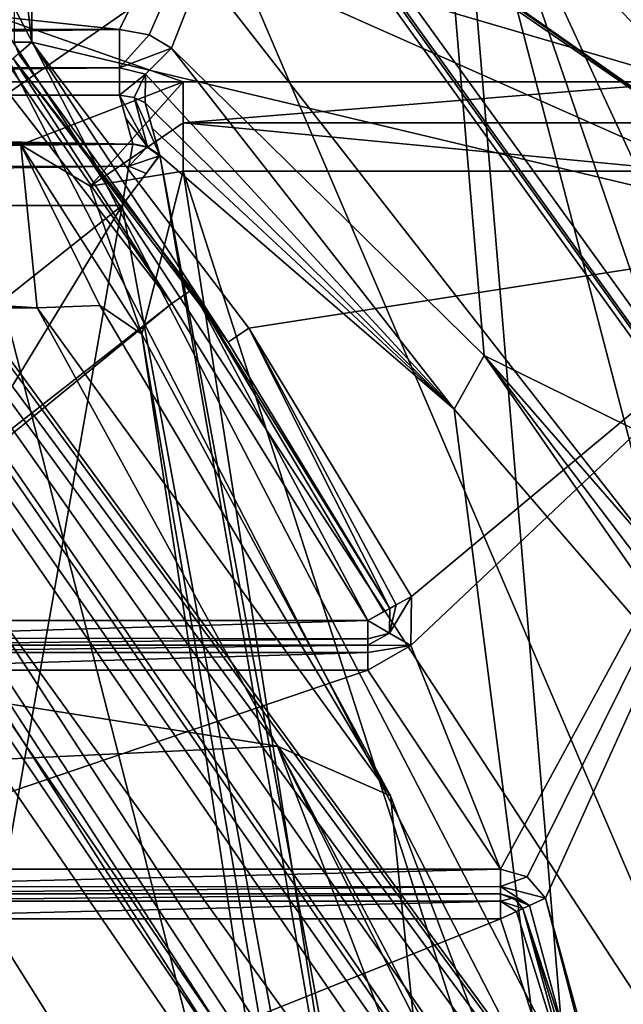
# Model space of a CAD drawing. Extents: x -200 to 200, y -433 to 356.
# Tile 624 of 656: x -94.95 to -92.52, y 267.31 to 271.27. Entities that reach past the tile are written whole.
import ezdxf

# ---------------------------------------------------------------- set-up
doc = ezdxf.new("R2010")
doc.units = 0
doc.header["$LTSCALE"] = 13.670324
for name, color, linetype in [('1856', 7, 'CONTINUOUS'), ('1859', 7, 'CONTINUOUS'), ('1860', 7, 'CONTINUOUS'), ('1862', 7, 'CONTINUOUS'), ('1878', 7, 'CONTINUOUS'), ('2732', 7, 'CONTINUOUS'), ('2739', 7, 'CONTINUOUS'), ('2741', 7, 'CONTINUOUS'), ('2743', 7, 'CONTINUOUS'), ('3187', 7, 'CONTINUOUS'), ('3188', 7, 'CONTINUOUS'), ('3190', 7, 'CONTINUOUS'), ('3191', 7, 'CONTINUOUS'), ('3192', 7, 'CONTINUOUS'), ('3194', 7, 'CONTINUOUS'), ('3202', 7, 'CONTINUOUS'), ('3206', 7, 'CONTINUOUS'), ('3207', 7, 'CONTINUOUS'), ('3209', 7, 'CONTINUOUS'), ('3220', 7, 'CONTINUOUS'), ('3236', 7, 'CONTINUOUS'), ('3237', 7, 'CONTINUOUS'), ('3238', 7, 'CONTINUOUS'), ('3244', 7, 'CONTINUOUS'), ('3315', 7, 'CONTINUOUS'), ('3316', 7, 'CONTINUOUS'), ('3356', 7, 'CONTINUOUS'), ('3357', 7, 'CONTINUOUS'), ('3358', 7, 'CONTINUOUS'), ('3362', 7, 'CONTINUOUS'), ('3363', 7, 'CONTINUOUS'), ('3364', 7, 'CONTINUOUS'), ('3385', 7, 'CONTINUOUS'), ('3386', 7, 'CONTINUOUS'), ('3387', 7, 'CONTINUOUS'), ('3391', 7, 'CONTINUOUS'), ('3392', 7, 'CONTINUOUS'), ('3393', 7, 'CONTINUOUS'), ('3394', 7, 'CONTINUOUS'), ('3395', 7, 'CONTINUOUS'), ('3397', 7, 'CONTINUOUS'), ('3557', 7, 'CONTINUOUS'), ('3560', 7, 'CONTINUOUS'), ('3562', 7, 'CONTINUOUS'), ('3563', 7, 'CONTINUOUS'), ('3565', 7, 'CONTINUOUS'), ('3566', 7, 'CONTINUOUS'), ('3577', 7, 'CONTINUOUS'), ('3606', 7, 'CONTINUOUS'), ('3609', 7, 'CONTINUOUS'), ('3616', 7, 'CONTINUOUS'), ('3618', 7, 'CONTINUOUS'), ('3630', 7, 'CONTINUOUS'), ('3632', 7, 'CONTINUOUS'), ('3639', 7, 'CONTINUOUS'), ('3640', 7, 'CONTINUOUS'), ('3833', 7, 'CONTINUOUS'), ('3835', 7, 'CONTINUOUS'), ('3836', 7, 'CONTINUOUS'), ('3838', 7, 'CONTINUOUS'), ('3839', 7, 'CONTINUOUS'), ('3854', 7, 'CONTINUOUS'), ('3856', 7, 'CONTINUOUS'), ('3859', 7, 'CONTINUOUS')]:
    doc.layers.add(name, color=color, linetype=linetype)

msp = doc.modelspace()

# ---------------------------------------------------------------- linework, layer by layer
at = {"layer": '1856', "color": 7, "linetype": 'CONTINUOUS'}
for points in [[(-85.6361, 260.4913, 68.65), (-100, 280.4, 68.65), (-100, 278.8583, 68.65), (-85.6361, 260.4913, 68.65)], [(-85.6361, 260.4913, 68.65), (-100, 278.8583, 68.65), (-87.1429, 259.1974, 68.65), (-85.6361, 260.4913, 68.65)]]:
    msp.add_3dface(points, dxfattribs=at)
at = {"layer": '1859', "color": 7, "linetype": 'CONTINUOUS'}
for points in [[(-100, 280.5, 56.75), (-85.5352, 260.4963, 68.55), (-96.4803, 279.857, 55.3732), (-100, 280.5, 56.75)], [(-100, 280.5, 56.75), (-100, 280.5, 68.55), (-85.5352, 260.4963, 68.55), (-100, 280.5, 56.75)], [(-96.4803, 279.857, 55.3732), (-85.5352, 260.4963, 68.55), (-94.8509, 279.0987, 51.65), (-96.4803, 279.857, 55.3732)], [(-94.8509, 279.0987, 30.15), (-85.5352, 260.4963, 68.55), (-90.1709, 274.8064, 16.65), (-94.8509, 279.0987, 30.15)], [(-94.8509, 279.0987, 51.65), (-85.5352, 260.4963, 68.55), (-94.8509, 279.0987, 30.15), (-94.8509, 279.0987, 51.65)]]:
    msp.add_3dface(points, dxfattribs=at)
at = {"layer": '1860', "color": 7, "linetype": 'CONTINUOUS'}
msp.add_3dface([(-89.2507, 258.3559, 64.65), (-96.4, 265.5, 64.65), (-100, 275.5, 64.65), (-89.2507, 258.3559, 64.65)], dxfattribs=at)
at = {"layer": '1862', "color": 7, "linetype": 'CONTINUOUS'}
for points in [[(-100, 276.5, 63.65), (-97.4328, 276.0591, 51.65), (-88.2502, 258.3599, 63.65), (-100, 276.5, 63.65)], [(-97.4328, 276.0591, 51.65), (-91.957, 271.5543, 15.75), (-88.2502, 258.3599, 63.65), (-97.4328, 276.0591, 51.65)]]:
    msp.add_3dface(points, dxfattribs=at)
at = {"layer": '1878', "color": 7, "linetype": 'CONTINUOUS'}
for points in [[(-100, 276.5, 63.65), (-88.2502, 258.3599, 63.65), (-100, 276.2071, 64.3571), (-100, 276.5, 63.65)], [(-88.2502, 258.3599, 63.65), (-100, 275.5, 64.65), (-100, 276.2071, 64.3571), (-88.2502, 258.3599, 63.65)], [(-89.2507, 258.3559, 64.65), (-100, 275.5, 64.65), (-88.2502, 258.3599, 63.65), (-89.2507, 258.3559, 64.65)]]:
    msp.add_3dface(points, dxfattribs=at)
at = {"layer": '2732', "color": 7, "linetype": 'CONTINUOUS'}
for points in [[(-100, 280.5, 68.55), (-85.6361, 260.4913, 68.65), (-85.5352, 260.4963, 68.55), (-100, 280.5, 68.55)], [(-85.6361, 260.4913, 68.65), (-100, 280.5, 68.55), (-100, 280.4707, 68.6207), (-85.6361, 260.4913, 68.65)], [(-100, 280.4, 68.65), (-85.6361, 260.4913, 68.65), (-100, 280.4707, 68.6207), (-100, 280.4, 68.65)]]:
    msp.add_3dface(points, dxfattribs=at)
at = {"layer": '2739', "color": 7, "linetype": 'CONTINUOUS'}
msp.add_3dface([(-95.1976, 270.8307, 68.45), (-96.5, 265.5, 68.45), (-92.0411, 258.5019, 68.45), (-95.1976, 270.8307, 68.45)], dxfattribs=at)
at = {"layer": '2741', "color": 7, "linetype": 'CONTINUOUS'}
for points in [[(-87.1429, 259.1974, 68.65), (-100, 278.8583, 68.65), (-93.1876, 272.227, 68.55), (-87.1429, 259.1974, 68.65)], [(-89.5941, 258.457, 68.55), (-87.1429, 259.1974, 68.65), (-93.1876, 272.227, 68.55), (-89.5941, 258.457, 68.55)]]:
    msp.add_3dface(points, dxfattribs=at)
at = {"layer": '2743', "color": 7, "linetype": 'CONTINUOUS'}
for points in [[(-100, 276.4109, 68.55), (-95.1976, 270.8307, 68.45), (-93.1876, 272.227, 68.55), (-100, 276.4109, 68.55)], [(-95.1976, 270.8307, 68.45), (-92.0411, 258.5019, 68.45), (-93.1876, 272.227, 68.55), (-95.1976, 270.8307, 68.45)], [(-92.0411, 258.5019, 68.45), (-89.5941, 258.457, 68.55), (-93.1876, 272.227, 68.55), (-92.0411, 258.5019, 68.45)]]:
    msp.add_3dface(points, dxfattribs=at)
at = {"layer": '3187', "color": 7, "linetype": 'CONTINUOUS'}
for points in [[(-100, 276.15, 58.15), (-94.9, 271.85, 58.15), (-91.6291, 270.3967, 58.15), (-100, 276.15, 58.15)], [(-94.9, 271.85, 58.15), (-94.9, 271.1752, 58.15), (-91.6291, 270.3967, 58.15), (-94.9, 271.85, 58.15)], [(-94.9, 271.1752, 58.15), (-94.0268, 270.0252, 58.15), (-91.6291, 270.3967, 58.15), (-94.9, 271.1752, 58.15)], [(-94.0268, 270.0252, 58.15), (-93.3722, 268.9462, 58.15), (-91.6291, 270.3967, 58.15), (-94.0268, 270.0252, 58.15)], [(-93.3754, 268.7484, 58.15), (-93.0148, 267.85, 58.15), (-91.6291, 270.3967, 58.15), (-93.3754, 268.7484, 58.15)], [(-93.3722, 268.9462, 58.15), (-93.3754, 268.7484, 58.15), (-91.6291, 270.3967, 58.15), (-93.3722, 268.9462, 58.15)], [(-93.0148, 267.85, 58.15), (-92.9068, 267.8182, 58.15), (-91.6291, 270.3967, 58.15), (-93.0148, 267.85, 58.15)], [(-92.9068, 267.8182, 58.15), (-92.8329, 267.7332, 58.15), (-91.6291, 270.3967, 58.15), (-92.9068, 267.8182, 58.15)], [(-92.8329, 267.7332, 58.15), (-91.105, 261.4537, 58.15), (-91.6291, 270.3967, 58.15), (-92.8329, 267.7332, 58.15)], [(-93.5475, 268.65, 58.15), (-93.0148, 267.85, 58.15), (-93.3754, 268.7484, 58.15), (-93.5475, 268.65, 58.15)], [(-95.9, 267.85, 58.15), (-93.0148, 267.85, 58.15), (-93.5475, 268.65, 58.15), (-95.9, 267.85, 58.15)], [(-95.9, 268.65, 58.15), (-95.9, 267.85, 58.15), (-93.5475, 268.65, 58.15), (-95.9, 268.65, 58.15)]]:
    msp.add_3dface(points, dxfattribs=at)
at = {"layer": '3188', "color": 7, "linetype": 'CONTINUOUS'}
for points in [[(-100, 276.25, 51.25), (-88.5011, 258.497, 58.05), (-97.406, 275.7861, 49.1018), (-100, 276.25, 51.25)], [(-100, 276.25, 58.05), (-88.5011, 258.497, 58.05), (-100, 276.25, 51.25), (-100, 276.25, 58.05)], [(-97.406, 275.7861, 49.1018), (-88.5011, 258.497, 58.05), (-95.487, 274.806, 10.3735), (-97.406, 275.7861, 49.1018)], [(-95.487, 274.806, 10.3735), (-88.5011, 258.497, 58.05), (-91.834, 270.924, 7.15), (-95.487, 274.806, 10.3735)]]:
    msp.add_3dface(points, dxfattribs=at)
at = {"layer": '3190', "color": 7, "linetype": 'CONTINUOUS'}
for points in [[(-94.3369, 270.1239, 11.15), (-95.0514, 271.0445, 11.15), (-96.0415, 268.7914, 11.15), (-94.3369, 270.1239, 11.15)], [(-95.9, 268.85, 11.15), (-94.3369, 270.1239, 11.15), (-96.0415, 268.7914, 11.15), (-95.9, 268.85, 11.15)], [(-93.5475, 268.85, 11.15), (-94.3369, 270.1239, 11.15), (-95.9, 268.85, 11.15), (-93.5475, 268.85, 11.15)], [(-99.45, 265.0779, 11.15), (-93.0148, 267.65, 11.15), (-95.9, 267.65, 11.15), (-99.45, 265.0779, 11.15)], [(-91.6898, 263.6404, 11.15), (-93.0148, 267.65, 11.15), (-99.45, 265.0779, 11.15), (-91.6898, 263.6404, 11.15)]]:
    msp.add_3dface(points, dxfattribs=at)
at = {"layer": '3191', "color": 7, "linetype": 'CONTINUOUS'}
for points in [[(-92.9238, 267.6916, 58.05), (-91.5922, 263.6622, 11.25), (-91.2041, 261.441, 58.05), (-92.9238, 267.6916, 58.05)], [(-92.9238, 267.6916, 11.25), (-91.5922, 263.6622, 11.25), (-92.9238, 267.6916, 58.05), (-92.9238, 267.6916, 11.25)]]:
    msp.add_3dface(points, dxfattribs=at)
at = {"layer": '3192', "color": 7, "linetype": 'CONTINUOUS'}
for points in [[(-93.0148, 267.75, 11.25), (-93.0148, 267.75, 58.05), (-95.9, 267.75, 11.25), (-93.0148, 267.75, 11.25)], [(-95.9, 267.75, 11.25), (-93.0148, 267.75, 58.05), (-95.9, 267.75, 58.05), (-95.9, 267.75, 11.25)]]:
    msp.add_3dface(points, dxfattribs=at)
at = {"layer": '3194', "color": 7, "linetype": 'CONTINUOUS'}
for points in [[(-94.9757, 271.1099, 58.05), (-94.255, 270.1813, 11.25), (-94.1099, 269.9695, 58.05), (-94.9757, 271.1099, 58.05)], [(-94.9757, 271.1099, 11.25), (-94.255, 270.1813, 11.25), (-94.9757, 271.1099, 58.05), (-94.9757, 271.1099, 11.25)], [(-94.255, 270.1813, 11.25), (-93.4599, 268.8981, 11.25), (-94.1099, 269.9695, 58.05), (-94.255, 270.1813, 11.25)], [(-93.4599, 268.8981, 11.25), (-93.4599, 268.8981, 58.05), (-94.1099, 269.9695, 58.05), (-93.4599, 268.8981, 11.25)]]:
    msp.add_3dface(points, dxfattribs=at)
at = {"layer": '3202', "color": 7, "linetype": 'CONTINUOUS'}
for points in [[(-95.9, 268.75, 11.25), (-95.9, 268.75, 58.05), (-93.5475, 268.75, 11.25), (-95.9, 268.75, 11.25)], [(-93.5475, 268.75, 11.25), (-95.9, 268.75, 58.05), (-93.5475, 268.75, 58.05), (-93.5475, 268.75, 11.25)]]:
    msp.add_3dface(points, dxfattribs=at)
at = {"layer": '3206', "color": 7, "linetype": 'CONTINUOUS'}
for points in [[(-95.7647, 274.6824, 9.9677), (-92.2564, 271.0153, 6.8018), (-104.4044, 274.5688, 9.8856), (-95.7647, 274.6824, 9.9677)], [(-105.7084, 271.0153, 6.8018), (-104.4044, 274.5688, 9.8856), (-94.2916, 271.0153, 6.8018), (-105.7084, 271.0153, 6.8018)], [(-104.4044, 274.5688, 9.8856), (-92.2564, 271.0153, 6.8018), (-94.2916, 271.0153, 6.8018), (-104.4044, 274.5688, 9.8856)], [(-105.0498, 270.753, 6.5278), (-105.7084, 271.0153, 6.8018), (-94.9442, 270.7619, 6.5372), (-105.0498, 270.753, 6.5278)], [(-94.9442, 270.7619, 6.5372), (-105.7084, 271.0153, 6.8018), (-94.2916, 271.0153, 6.8018), (-94.9442, 270.7619, 6.5372)], [(-105.1213, 270.1075, 5.8196), (-105.0498, 270.753, 6.5278), (-94.8786, 270.1075, 5.8196), (-105.1213, 270.1075, 5.8196)], [(-94.8786, 270.1075, 5.8196), (-105.0498, 270.753, 6.5278), (-94.9442, 270.7619, 6.5372), (-94.8786, 270.1075, 5.8196)], [(-106.348, 267.7526, 2.7288), (-105.1213, 270.1075, 5.8196), (-93.912, 268.3442, 3.5946), (-106.348, 267.7526, 2.7288)], [(-93.912, 268.3442, 3.5946), (-105.1213, 270.1075, 5.8196), (-94.8786, 270.1075, 5.8196), (-93.912, 268.3442, 3.5946)], [(-93.0674, 266.1425, -0.0732), (-106.348, 267.7526, 2.7288), (-93.912, 268.3442, 3.5946), (-93.0674, 266.1425, -0.0732)], [(-106.9326, 266.1425, -0.0732), (-106.348, 267.7526, 2.7288), (-93.0674, 266.1425, -0.0732), (-106.9326, 266.1425, -0.0732)]]:
    msp.add_3dface(points, dxfattribs=at)
at = {"layer": '3207', "color": 7, "linetype": 'CONTINUOUS'}
for points in [[(-94.2916, 270.6565, 6.65), (-89.2082, 254.8708, 6.65), (-91.514, 252.8926, 6.65), (-94.2916, 270.6565, 6.65)], [(-92.2564, 270.6565, 6.65), (-89.2082, 254.8708, 6.65), (-94.2916, 270.6565, 6.65), (-92.2564, 270.6565, 6.65)]]:
    msp.add_3dface(points, dxfattribs=at)
at = {"layer": '3209', "color": 7, "linetype": 'CONTINUOUS'}
for points in [[(-94.4571, 270.0009, 6.15), (-91.9308, 253.3782, 6.15), (-93.4569, 268.1438, 3.8845), (-94.4571, 270.0009, 6.15)], [(-93.4569, 268.1438, 3.8845), (-91.9308, 253.3782, 6.15), (-92.5895, 265.8423, 0.15), (-93.4569, 268.1438, 3.8845)]]:
    msp.add_3dface(points, dxfattribs=at)
at = {"layer": '3220', "color": 7, "linetype": 'CONTINUOUS'}
for points in [[(-94.2916, 270.6565, 6.65), (-94.4571, 270.0009, 6.15), (-94.6656, 270.5956, 6.5152), (-94.2916, 270.6565, 6.65)], [(-94.2916, 270.6565, 6.65), (-91.514, 252.8926, 6.65), (-94.4571, 270.0009, 6.15), (-94.2916, 270.6565, 6.65)], [(-91.514, 252.8926, 6.65), (-91.9308, 253.3782, 6.15), (-94.4571, 270.0009, 6.15), (-91.514, 252.8926, 6.65)]]:
    msp.add_3dface(points, dxfattribs=at)
at = {"layer": '3236', "color": 7, "linetype": 'CONTINUOUS'}
for points in [[(-93.4569, 268.1438, 3.8845), (-94.8786, 270.1075, 5.8196), (-94.627, 270.1166, 5.9528), (-93.4569, 268.1438, 3.8845)], [(-93.912, 268.3442, 3.5946), (-94.8786, 270.1075, 5.8196), (-93.4569, 268.1438, 3.8845), (-93.912, 268.3442, 3.5946)], [(-94.4571, 270.0009, 6.15), (-93.4569, 268.1438, 3.8845), (-94.627, 270.1166, 5.9528), (-94.4571, 270.0009, 6.15)], [(-93.0674, 266.1425, -0.0732), (-93.912, 268.3442, 3.5946), (-92.7669, 266.0692, 0.0095), (-93.0674, 266.1425, -0.0732)], [(-93.912, 268.3442, 3.5946), (-93.4569, 268.1438, 3.8845), (-92.5895, 265.8423, 0.15), (-93.912, 268.3442, 3.5946)], [(-93.912, 268.3442, 3.5946), (-92.5895, 265.8423, 0.15), (-92.7669, 266.0692, 0.0095), (-93.912, 268.3442, 3.5946)]]:
    msp.add_3dface(points, dxfattribs=at)
at = {"layer": '3237', "color": 7, "linetype": 'CONTINUOUS'}
for points in [[(-94.9442, 270.7619, 6.5372), (-94.2916, 271.0153, 6.8018), (-94.6656, 270.5956, 6.5152), (-94.9442, 270.7619, 6.5372)], [(-94.6656, 270.5956, 6.5152), (-94.2916, 271.0153, 6.8018), (-94.2916, 270.8513, 6.6895), (-94.6656, 270.5956, 6.5152)], [(-94.2916, 270.6565, 6.65), (-94.6656, 270.5956, 6.5152), (-94.2916, 270.8513, 6.6895), (-94.2916, 270.6565, 6.65)], [(-94.9442, 270.7619, 6.5372), (-94.4571, 270.0009, 6.15), (-94.627, 270.1166, 5.9528), (-94.9442, 270.7619, 6.5372)], [(-94.4571, 270.0009, 6.15), (-94.9442, 270.7619, 6.5372), (-94.6656, 270.5956, 6.5152), (-94.4571, 270.0009, 6.15)], [(-94.8786, 270.1075, 5.8196), (-94.9442, 270.7619, 6.5372), (-94.627, 270.1166, 5.9528), (-94.8786, 270.1075, 5.8196)]]:
    msp.add_3dface(points, dxfattribs=at)
at = {"layer": '3238', "color": 7, "linetype": 'CONTINUOUS'}
for points in [[(-94.2916, 270.8513, 6.6895), (-92.2564, 271.0153, 6.8018), (-92.2564, 270.8513, 6.6895), (-94.2916, 270.8513, 6.6895)], [(-94.2916, 271.0153, 6.8018), (-92.2564, 271.0153, 6.8018), (-94.2916, 270.8513, 6.6895), (-94.2916, 271.0153, 6.8018)], [(-92.2564, 270.6565, 6.65), (-94.2916, 270.8513, 6.6895), (-92.2564, 270.8513, 6.6895), (-92.2564, 270.6565, 6.65)], [(-92.2564, 270.6565, 6.65), (-94.2916, 270.6565, 6.65), (-94.2916, 270.8513, 6.6895), (-92.2564, 270.6565, 6.65)]]:
    msp.add_3dface(points, dxfattribs=at)
at = {"layer": '3244', "color": 7, "linetype": 'CONTINUOUS'}
for points in [[(-95.487, 274.806, 10.3735), (-91.834, 270.924, 7.15), (-95.7647, 274.6824, 9.9677), (-95.487, 274.806, 10.3735)], [(-95.7647, 274.6824, 9.9677), (-91.834, 270.924, 7.15), (-92.0019, 271.0328, 6.9412), (-95.7647, 274.6824, 9.9677)], [(-92.2564, 271.0153, 6.8018), (-95.7647, 274.6824, 9.9677), (-92.0019, 271.0328, 6.9412), (-92.2564, 271.0153, 6.8018)]]:
    msp.add_3dface(points, dxfattribs=at)
at = {"layer": '3315', "color": 7, "linetype": 'CONTINUOUS'}
for points in [[(-93.0148, 267.75, 58.05), (-93.0148, 267.75, 11.25), (-92.9607, 267.7341, 11.25), (-93.0148, 267.75, 58.05)], [(-93.0148, 267.75, 58.05), (-92.9607, 267.7341, 11.25), (-92.9607, 267.7341, 58.05), (-93.0148, 267.75, 58.05)], [(-92.9238, 267.6916, 11.25), (-92.9238, 267.6916, 58.05), (-92.9607, 267.7341, 58.05), (-92.9238, 267.6916, 11.25)], [(-92.9607, 267.7341, 11.25), (-92.9238, 267.6916, 11.25), (-92.9607, 267.7341, 58.05), (-92.9607, 267.7341, 11.25)]]:
    msp.add_3dface(points, dxfattribs=at)
at = {"layer": '3316', "color": 7, "linetype": 'CONTINUOUS'}
for points in [[(-93.4599, 268.8981, 58.05), (-93.4615, 268.7991, 11.25), (-93.4615, 268.7991, 58.05), (-93.4599, 268.8981, 58.05)], [(-93.4599, 268.8981, 58.05), (-93.4599, 268.8981, 11.25), (-93.4615, 268.7991, 11.25), (-93.4599, 268.8981, 58.05)], [(-93.5475, 268.75, 11.25), (-93.5475, 268.75, 58.05), (-93.4615, 268.7991, 58.05), (-93.5475, 268.75, 11.25)], [(-93.4615, 268.7991, 11.25), (-93.5475, 268.75, 11.25), (-93.4615, 268.7991, 58.05), (-93.4615, 268.7991, 11.25)]]:
    msp.add_3dface(points, dxfattribs=at)
at = {"layer": '3356', "color": 7, "linetype": 'CONTINUOUS'}
for points in [[(-93.0148, 267.65, 11.15), (-91.6898, 263.6404, 11.15), (-92.9501, 267.6797, 11.1798), (-93.0148, 267.65, 11.15)], [(-91.6898, 263.6404, 11.15), (-92.9238, 267.6916, 11.25), (-92.9501, 267.6797, 11.1798), (-91.6898, 263.6404, 11.15)], [(-91.6898, 263.6404, 11.15), (-91.5922, 263.6622, 11.25), (-92.9238, 267.6916, 11.25), (-91.6898, 263.6404, 11.15)]]:
    msp.add_3dface(points, dxfattribs=at)
at = {"layer": '3357', "color": 7, "linetype": 'CONTINUOUS'}
for points in [[(-92.9607, 267.7341, 11.25), (-93.0148, 267.75, 11.25), (-93.0148, 267.7211, 11.1796), (-92.9607, 267.7341, 11.25)], [(-92.9238, 267.6916, 11.25), (-92.9607, 267.7341, 11.25), (-93.0148, 267.7211, 11.1796), (-92.9238, 267.6916, 11.25)], [(-92.9501, 267.6797, 11.1798), (-92.9238, 267.6916, 11.25), (-93.0148, 267.7211, 11.1796), (-92.9501, 267.6797, 11.1798)], [(-93.0148, 267.65, 11.15), (-92.9501, 267.6797, 11.1798), (-93.0148, 267.7211, 11.1796), (-93.0148, 267.65, 11.15)]]:
    msp.add_3dface(points, dxfattribs=at)
at = {"layer": '3358', "color": 7, "linetype": 'CONTINUOUS'}
for points in [[(-93.0148, 267.75, 11.25), (-95.9, 267.75, 11.25), (-95.9, 267.7207, 11.1793), (-93.0148, 267.75, 11.25)], [(-93.0148, 267.7211, 11.1796), (-93.0148, 267.75, 11.25), (-95.9, 267.7207, 11.1793), (-93.0148, 267.7211, 11.1796)], [(-95.9, 267.65, 11.15), (-93.0148, 267.7211, 11.1796), (-95.9, 267.7207, 11.1793), (-95.9, 267.65, 11.15)], [(-95.9, 267.65, 11.15), (-93.0148, 267.65, 11.15), (-93.0148, 267.7211, 11.1796), (-95.9, 267.65, 11.15)]]:
    msp.add_3dface(points, dxfattribs=at)
at = {"layer": '3362', "color": 7, "linetype": 'CONTINUOUS'}
for points in [[(-93.5475, 268.85, 11.15), (-95.9, 268.7793, 11.1793), (-93.5475, 268.7757, 11.1831), (-93.5475, 268.85, 11.15)], [(-93.5475, 268.85, 11.15), (-95.9, 268.85, 11.15), (-95.9, 268.7793, 11.1793), (-93.5475, 268.85, 11.15)], [(-95.9, 268.7793, 11.1793), (-95.9, 268.75, 11.25), (-93.5475, 268.7757, 11.1831), (-95.9, 268.7793, 11.1793)], [(-95.9, 268.75, 11.25), (-93.5475, 268.75, 11.25), (-93.5475, 268.7757, 11.1831), (-95.9, 268.75, 11.25)]]:
    msp.add_3dface(points, dxfattribs=at)
at = {"layer": '3363', "color": 7, "linetype": 'CONTINUOUS'}
for points in [[(-93.4599, 268.8981, 11.25), (-93.5475, 268.85, 11.15), (-93.4615, 268.7991, 11.25), (-93.4599, 268.8981, 11.25)], [(-93.5475, 268.85, 11.15), (-93.4599, 268.8981, 11.25), (-93.4831, 268.8854, 11.1822), (-93.5475, 268.85, 11.15)], [(-93.4615, 268.7991, 11.25), (-93.5475, 268.85, 11.15), (-93.5475, 268.7757, 11.1831), (-93.4615, 268.7991, 11.25)], [(-93.5475, 268.75, 11.25), (-93.4615, 268.7991, 11.25), (-93.5475, 268.7757, 11.1831), (-93.5475, 268.75, 11.25)]]:
    msp.add_3dface(points, dxfattribs=at)
at = {"layer": '3364', "color": 7, "linetype": 'CONTINUOUS'}
for points in [[(-95.0514, 271.0445, 11.15), (-94.3369, 270.1239, 11.15), (-94.9979, 271.0907, 11.1793), (-95.0514, 271.0445, 11.15)], [(-94.3369, 270.1239, 11.15), (-94.9757, 271.1099, 11.25), (-94.9979, 271.0907, 11.1793), (-94.3369, 270.1239, 11.15)], [(-94.3369, 270.1239, 11.15), (-94.255, 270.1813, 11.25), (-94.9757, 271.1099, 11.25), (-94.3369, 270.1239, 11.15)], [(-94.3369, 270.1239, 11.15), (-93.5475, 268.85, 11.15), (-94.255, 270.1813, 11.25), (-94.3369, 270.1239, 11.15)], [(-94.255, 270.1813, 11.25), (-93.5475, 268.85, 11.15), (-93.4831, 268.8854, 11.1822), (-94.255, 270.1813, 11.25)], [(-93.4599, 268.8981, 11.25), (-94.255, 270.1813, 11.25), (-93.4831, 268.8854, 11.1822), (-93.4599, 268.8981, 11.25)]]:
    msp.add_3dface(points, dxfattribs=at)
at = {"layer": '3385', "color": 7, "linetype": 'CONTINUOUS'}
for points in [[(-91.2041, 261.441, 58.05), (-92.8329, 267.7332, 58.15), (-92.8972, 267.7038, 58.1207), (-91.2041, 261.441, 58.05)], [(-91.105, 261.4537, 58.15), (-92.8329, 267.7332, 58.15), (-91.2041, 261.441, 58.05), (-91.105, 261.4537, 58.15)], [(-92.9238, 267.6916, 58.05), (-91.2041, 261.441, 58.05), (-92.8972, 267.7038, 58.1207), (-92.9238, 267.6916, 58.05)]]:
    msp.add_3dface(points, dxfattribs=at)
at = {"layer": '3386', "color": 7, "linetype": 'CONTINUOUS'}
for points in [[(-92.9068, 267.8182, 58.15), (-93.0148, 267.85, 58.15), (-93.0148, 267.7793, 58.1207), (-92.9068, 267.8182, 58.15)], [(-92.8329, 267.7332, 58.15), (-92.9068, 267.8182, 58.15), (-93.0148, 267.7793, 58.1207), (-92.8329, 267.7332, 58.15)], [(-92.8329, 267.7332, 58.15), (-93.0148, 267.7793, 58.1207), (-92.8972, 267.7038, 58.1207), (-92.8329, 267.7332, 58.15)], [(-93.0148, 267.7793, 58.1207), (-93.0148, 267.75, 58.05), (-92.8972, 267.7038, 58.1207), (-93.0148, 267.7793, 58.1207)], [(-93.0148, 267.75, 58.05), (-92.9607, 267.7341, 58.05), (-92.8972, 267.7038, 58.1207), (-93.0148, 267.75, 58.05)], [(-92.9607, 267.7341, 58.05), (-92.9238, 267.6916, 58.05), (-92.8972, 267.7038, 58.1207), (-92.9607, 267.7341, 58.05)]]:
    msp.add_3dface(points, dxfattribs=at)
at = {"layer": '3387', "color": 7, "linetype": 'CONTINUOUS'}
for points in [[(-93.0148, 267.85, 58.15), (-95.9, 267.7785, 58.1199), (-93.0148, 267.7793, 58.1207), (-93.0148, 267.85, 58.15)], [(-93.0148, 267.85, 58.15), (-95.9, 267.85, 58.15), (-95.9, 267.7785, 58.1199), (-93.0148, 267.85, 58.15)], [(-95.9, 267.7785, 58.1199), (-95.9, 267.75, 58.05), (-93.0148, 267.7793, 58.1207), (-95.9, 267.7785, 58.1199)], [(-95.9, 267.75, 58.05), (-93.0148, 267.75, 58.05), (-93.0148, 267.7793, 58.1207), (-95.9, 267.75, 58.05)]]:
    msp.add_3dface(points, dxfattribs=at)
at = {"layer": '3391', "color": 7, "linetype": 'CONTINUOUS'}
for points in [[(-93.5475, 268.7207, 58.1207), (-93.5475, 268.75, 58.05), (-95.9, 268.7214, 58.12), (-93.5475, 268.7207, 58.1207)], [(-93.5475, 268.75, 58.05), (-95.9, 268.75, 58.05), (-95.9, 268.7214, 58.12), (-93.5475, 268.75, 58.05)], [(-95.9, 268.65, 58.15), (-93.5475, 268.7207, 58.1207), (-95.9, 268.7214, 58.12), (-95.9, 268.65, 58.15)], [(-95.9, 268.65, 58.15), (-93.5475, 268.65, 58.15), (-93.5475, 268.7207, 58.1207), (-95.9, 268.65, 58.15)]]:
    msp.add_3dface(points, dxfattribs=at)
at = {"layer": '3392', "color": 7, "linetype": 'CONTINUOUS'}
for points in [[(-93.3754, 268.7484, 58.15), (-93.3722, 268.9462, 58.15), (-93.4615, 268.7991, 58.05), (-93.3754, 268.7484, 58.15)], [(-93.4615, 268.7991, 58.05), (-93.3722, 268.9462, 58.15), (-93.4342, 268.9122, 58.1207), (-93.4615, 268.7991, 58.05)], [(-93.4599, 268.8981, 58.05), (-93.4615, 268.7991, 58.05), (-93.4342, 268.9122, 58.1207), (-93.4599, 268.8981, 58.05)], [(-93.5475, 268.75, 58.05), (-93.3754, 268.7484, 58.15), (-93.4615, 268.7991, 58.05), (-93.5475, 268.75, 58.05)], [(-93.3754, 268.7484, 58.15), (-93.5475, 268.75, 58.05), (-93.5475, 268.7207, 58.1207), (-93.3754, 268.7484, 58.15)], [(-93.5475, 268.65, 58.15), (-93.3754, 268.7484, 58.15), (-93.5475, 268.7207, 58.1207), (-93.5475, 268.65, 58.15)]]:
    msp.add_3dface(points, dxfattribs=at)
at = {"layer": '3393', "color": 7, "linetype": 'CONTINUOUS'}
for points in [[(-94.1099, 269.9695, 58.05), (-94.9, 271.1752, 58.15), (-94.9537, 271.1289, 58.1205), (-94.1099, 269.9695, 58.05)], [(-94.0268, 270.0252, 58.15), (-94.9, 271.1752, 58.15), (-94.1099, 269.9695, 58.05), (-94.0268, 270.0252, 58.15)], [(-94.9757, 271.1099, 58.05), (-94.1099, 269.9695, 58.05), (-94.9537, 271.1289, 58.1205), (-94.9757, 271.1099, 58.05)], [(-93.4599, 268.8981, 58.05), (-94.0268, 270.0252, 58.15), (-94.1099, 269.9695, 58.05), (-93.4599, 268.8981, 58.05)], [(-93.3722, 268.9462, 58.15), (-94.0268, 270.0252, 58.15), (-93.4342, 268.9122, 58.1207), (-93.3722, 268.9462, 58.15)], [(-94.0268, 270.0252, 58.15), (-93.4599, 268.8981, 58.05), (-93.4342, 268.9122, 58.1207), (-94.0268, 270.0252, 58.15)]]:
    msp.add_3dface(points, dxfattribs=at)
at = {"layer": '3394', "color": 7, "linetype": 'CONTINUOUS'}
msp.add_3dface([(-94.9, 271.1752, 58.15), (-94.9708, 271.1752, 58.1206), (-94.9537, 271.1289, 58.1205), (-94.9, 271.1752, 58.15)], dxfattribs=at)
at = {"layer": '3395', "color": 7, "linetype": 'CONTINUOUS'}
for points in [[(-94.9, 271.1752, 58.15), (-94.9, 271.85, 58.15), (-94.9707, 271.7793, 58.1207), (-94.9, 271.1752, 58.15)], [(-94.9708, 271.1752, 58.1206), (-94.9, 271.1752, 58.15), (-94.9707, 271.7793, 58.1207), (-94.9708, 271.1752, 58.1206)]]:
    msp.add_3dface(points, dxfattribs=at)
at = {"layer": '3397', "color": 7, "linetype": 'CONTINUOUS'}
for points in [[(-88.6011, 258.498, 58.15), (-88.5011, 258.497, 58.05), (-100, 276.25, 58.05), (-88.6011, 258.498, 58.15)], [(-91.6291, 270.3967, 58.15), (-100, 276.25, 58.05), (-100, 276.2207, 58.1207), (-91.6291, 270.3967, 58.15)], [(-91.6291, 270.3967, 58.15), (-88.6011, 258.498, 58.15), (-100, 276.25, 58.05), (-91.6291, 270.3967, 58.15)], [(-100, 276.15, 58.15), (-91.6291, 270.3967, 58.15), (-100, 276.2207, 58.1207), (-100, 276.15, 58.15)]]:
    msp.add_3dface(points, dxfattribs=at)
at = {"layer": '3557', "color": 7, "linetype": 'CONTINUOUS'}
for points in [[(-92.4506, 272.6151, -13.35), (-87.7613, 257.4986, -13.35), (-100, 271.3336, -13.35), (-92.4506, 272.6151, -13.35)], [(-100, 271.3336, -13.35), (-87.7613, 257.4986, -13.35), (-100, 265.0114, -13.35), (-100, 271.3336, -13.35)]]:
    msp.add_3dface(points, dxfattribs=at)
at = {"layer": '3560', "color": 7, "linetype": 'CONTINUOUS'}
msp.add_3dface([(-89.4249, 268.1136, -1.35), (-92.2608, 272.7778, -13.1), (-93.1234, 273.699, -9.1675), (-89.4249, 268.1136, -1.35)], dxfattribs=at)
at = {"layer": '3562', "color": 7, "linetype": 'CONTINUOUS'}
for points in [[(-94.5479, 271.2257, -6.4516), (-93.3872, 273.5633, -8.7077), (-100, 271.8074, -7.1096), (-94.5479, 271.2257, -6.4516)], [(-94.4273, 271.2044, -6.426), (-93.3872, 273.5633, -8.7077), (-94.5479, 271.2257, -6.4516), (-94.4273, 271.2044, -6.426)], [(-94.3379, 271.1517, -6.3621), (-93.3872, 273.5633, -8.7077), (-94.4273, 271.2044, -6.426), (-94.3379, 271.1517, -6.3621)], [(-93.0806, 269.9158, -4.6143), (-93.3872, 273.5633, -8.7077), (-94.3379, 271.1517, -6.3621), (-93.0806, 269.9158, -4.6143)], [(-89.8563, 268.3312, -0.9849), (-93.3872, 273.5633, -8.7077), (-93.0806, 269.9158, -4.6143), (-89.8563, 268.3312, -0.9849)], [(-105.4521, 271.2257, -6.4516), (-94.5479, 271.2257, -6.4516), (-100, 271.8074, -7.1096), (-105.4521, 271.2257, -6.4516)], [(-91.6949, 268.3237, -0.9589), (-89.8563, 268.3312, -0.9849), (-93.0806, 269.9158, -4.6143), (-91.6949, 268.3237, -0.9589)]]:
    msp.add_3dface(points, dxfattribs=at)
at = {"layer": '3563', "color": 7, "linetype": 'CONTINUOUS'}
for points in [[(-94.5371, 270.5187, -7.85), (-105.4635, 270.5187, -7.85), (-109.6438, 258.4951, -7.85), (-94.5371, 270.5187, -7.85)], [(-94.5371, 270.5187, -7.85), (-109.6438, 258.4951, -7.85), (-100, 261.55, -7.85), (-94.5371, 270.5187, -7.85)], [(-94.5371, 270.5187, -7.85), (-100, 261.55, -7.85), (-96.7, 258.25, -7.85), (-94.5371, 270.5187, -7.85)], [(-91.1694, 252.2637, -7.85), (-94.5371, 270.5187, -7.85), (-96.7, 258.25, -7.85), (-91.1694, 252.2637, -7.85)]]:
    msp.add_3dface(points, dxfattribs=at)
at = {"layer": '3565', "color": 7, "linetype": 'CONTINUOUS'}
for points in [[(-105.4521, 270.9627, -6.5216), (-105.4787, 270.8677, -7.0602), (-94.4941, 270.7649, -7.6434), (-105.4521, 270.9627, -6.5216)], [(-94.5479, 270.9627, -6.5216), (-105.4521, 270.9627, -6.5216), (-94.4941, 270.7649, -7.6434), (-94.5479, 270.9627, -6.5216)], [(-94.5213, 270.8678, -7.0601), (-94.5479, 270.9627, -6.5216), (-94.4941, 270.7649, -7.6434), (-94.5213, 270.8678, -7.0601)], [(-105.4787, 270.8677, -7.0602), (-105.5059, 270.7649, -7.6434), (-94.4941, 270.7649, -7.6434), (-105.4787, 270.8677, -7.0602)], [(-94.4939, 270.7664, -7.6348), (-94.5213, 270.8678, -7.0601), (-94.4941, 270.7649, -7.6434), (-94.4939, 270.7664, -7.6348)]]:
    msp.add_3dface(points, dxfattribs=at)
at = {"layer": '3566', "color": 7, "linetype": 'CONTINUOUS'}
for points in [[(-94.4445, 270.9311, -6.4442), (-94.4154, 270.8298, -7.0132), (-93.2012, 269.6992, -4.6788), (-94.4445, 270.9311, -6.4442)], [(-94.4154, 270.8298, -7.0132), (-94.3855, 270.7215, -7.6218), (-93.2012, 269.6992, -4.6788), (-94.4154, 270.8298, -7.0132)], [(-93.2012, 269.6992, -4.6788), (-94.3855, 270.7215, -7.6218), (-90.9404, 252.1587, -7.6218), (-93.2012, 269.6992, -4.6788)], [(-91.8267, 268.1091, -0.9869), (-93.2012, 269.6992, -4.6788), (-90.9404, 252.1587, -7.6218), (-91.8267, 268.1091, -0.9869)]]:
    msp.add_3dface(points, dxfattribs=at)
at = {"layer": '3577', "color": 7, "linetype": 'CONTINUOUS'}
for points in [[(-89.4249, 268.1136, -1.35), (-93.1234, 273.699, -9.1675), (-93.3872, 273.5633, -8.7077), (-89.4249, 268.1136, -1.35)], [(-89.4249, 268.1136, -1.35), (-93.3872, 273.5633, -8.7077), (-89.8563, 268.3312, -0.9849), (-89.4249, 268.1136, -1.35)]]:
    msp.add_3dface(points, dxfattribs=at)
at = {"layer": '3606', "color": 7, "linetype": 'CONTINUOUS'}
for points in [[(-94.5479, 271.0719, -6.4026), (-94.5479, 271.2257, -6.4516), (-105.4521, 271.0719, -6.4026), (-94.5479, 271.0719, -6.4026)], [(-94.5479, 271.2257, -6.4516), (-105.4521, 271.2257, -6.4516), (-105.4521, 271.0719, -6.4026), (-94.5479, 271.2257, -6.4516)], [(-105.4521, 270.9627, -6.5216), (-94.5479, 270.9627, -6.5216), (-94.5479, 271.0719, -6.4026), (-105.4521, 270.9627, -6.5216)], [(-105.4521, 270.9627, -6.5216), (-94.5479, 271.0719, -6.4026), (-105.4521, 271.0719, -6.4026), (-105.4521, 270.9627, -6.5216)]]:
    msp.add_3dface(points, dxfattribs=at)
at = {"layer": '3609', "color": 7, "linetype": 'CONTINUOUS'}
for points in [[(-94.5479, 270.9627, -6.5216), (-94.435, 270.755, -7.63), (-94.488, 270.9533, -6.5009), (-94.5479, 270.9627, -6.5216)], [(-94.5479, 270.9627, -6.5216), (-94.5213, 270.8678, -7.0601), (-94.435, 270.755, -7.63), (-94.5479, 270.9627, -6.5216)], [(-94.435, 270.755, -7.63), (-94.3855, 270.7215, -7.6218), (-94.488, 270.9533, -6.5009), (-94.435, 270.755, -7.63)], [(-94.3855, 270.7215, -7.6218), (-94.4445, 270.9311, -6.4442), (-94.488, 270.9533, -6.5009), (-94.3855, 270.7215, -7.6218)], [(-94.3855, 270.7215, -7.6218), (-94.4154, 270.8298, -7.0132), (-94.4445, 270.9311, -6.4442), (-94.3855, 270.7215, -7.6218)], [(-94.5213, 270.8678, -7.0601), (-94.4939, 270.7664, -7.6348), (-94.435, 270.755, -7.63), (-94.5213, 270.8678, -7.0601)]]:
    msp.add_3dface(points, dxfattribs=at)
at = {"layer": '3616', "color": 7, "linetype": 'CONTINUOUS'}
for points in [[(-94.4273, 271.2044, -6.426), (-94.5479, 271.2257, -6.4516), (-94.5479, 271.0719, -6.4026), (-94.4273, 271.2044, -6.426)], [(-94.3379, 271.1517, -6.3621), (-94.4273, 271.2044, -6.426), (-94.5479, 271.0719, -6.4026), (-94.3379, 271.1517, -6.3621)], [(-94.4429, 271.0469, -6.3507), (-94.3379, 271.1517, -6.3621), (-94.5479, 271.0719, -6.4026), (-94.4429, 271.0469, -6.3507)], [(-94.5479, 270.9627, -6.5216), (-94.4429, 271.0469, -6.3507), (-94.5479, 271.0719, -6.4026), (-94.5479, 270.9627, -6.5216)], [(-94.5479, 270.9627, -6.5216), (-94.488, 270.9533, -6.5009), (-94.4429, 271.0469, -6.3507), (-94.5479, 270.9627, -6.5216)], [(-94.488, 270.9533, -6.5009), (-94.4445, 270.9311, -6.4442), (-94.4429, 271.0469, -6.3507), (-94.488, 270.9533, -6.5009)]]:
    msp.add_3dface(points, dxfattribs=at)
at = {"layer": '3618', "color": 7, "linetype": 'CONTINUOUS'}
for points in [[(-93.2012, 269.6992, -4.6788), (-94.3379, 271.1517, -6.3621), (-94.4429, 271.0469, -6.3507), (-93.2012, 269.6992, -4.6788)], [(-93.0806, 269.9158, -4.6143), (-94.3379, 271.1517, -6.3621), (-93.2012, 269.6992, -4.6788), (-93.0806, 269.9158, -4.6143)], [(-94.4445, 270.9311, -6.4442), (-93.2012, 269.6992, -4.6788), (-94.4429, 271.0469, -6.3507), (-94.4445, 270.9311, -6.4442)], [(-93.0806, 269.9158, -4.6143), (-93.2012, 269.6992, -4.6788), (-91.8267, 268.1091, -0.9869), (-93.0806, 269.9158, -4.6143)], [(-91.6949, 268.3237, -0.9589), (-93.0806, 269.9158, -4.6143), (-91.818, 268.2488, -0.9494), (-91.6949, 268.3237, -0.9589)], [(-93.0806, 269.9158, -4.6143), (-91.8267, 268.1091, -0.9869), (-91.818, 268.2488, -0.9494), (-93.0806, 269.9158, -4.6143)]]:
    msp.add_3dface(points, dxfattribs=at)
at = {"layer": '3630', "color": 7, "linetype": 'CONTINUOUS'}
for points in [[(-94.3855, 270.7215, -7.6218), (-94.5371, 270.5187, -7.85), (-91.1694, 252.2637, -7.85), (-94.3855, 270.7215, -7.6218)], [(-94.5371, 270.5187, -7.85), (-94.3855, 270.7215, -7.6218), (-94.4403, 270.647, -7.7937), (-94.5371, 270.5187, -7.85)], [(-94.4403, 270.647, -7.7937), (-94.3855, 270.7215, -7.6218), (-94.386, 270.7203, -7.6327), (-94.4403, 270.647, -7.7937)], [(-94.3869, 270.7188, -7.6434), (-94.4403, 270.647, -7.7937), (-94.386, 270.7203, -7.6327), (-94.3869, 270.7188, -7.6434)], [(-90.9404, 252.1587, -7.6218), (-94.3855, 270.7215, -7.6218), (-91.1694, 252.2637, -7.85), (-90.9404, 252.1587, -7.6218)]]:
    msp.add_3dface(points, dxfattribs=at)
at = {"layer": '3632', "color": 7, "linetype": 'CONTINUOUS'}
for points in [[(-94.4941, 270.7649, -7.6434), (-105.5059, 270.7649, -7.6434), (-105.4889, 270.6661, -7.802), (-94.4941, 270.7649, -7.6434)], [(-94.4941, 270.7649, -7.6434), (-105.4889, 270.6661, -7.802), (-94.5093, 270.6765, -7.7939), (-94.4941, 270.7649, -7.6434)], [(-105.4889, 270.6661, -7.802), (-105.4635, 270.5187, -7.85), (-94.5093, 270.6765, -7.7939), (-105.4889, 270.6661, -7.802)], [(-105.4635, 270.5187, -7.85), (-94.5371, 270.5187, -7.85), (-94.5093, 270.6765, -7.7939), (-105.4635, 270.5187, -7.85)]]:
    msp.add_3dface(points, dxfattribs=at)
at = {"layer": '3639', "color": 7, "linetype": 'CONTINUOUS'}
for points in [[(-94.4941, 270.7649, -7.6434), (-94.5093, 270.6765, -7.7939), (-94.4359, 270.7525, -7.6457), (-94.4941, 270.7649, -7.6434)], [(-94.5093, 270.6765, -7.7939), (-94.3869, 270.7188, -7.6434), (-94.4359, 270.7525, -7.6457), (-94.5093, 270.6765, -7.7939)], [(-94.5093, 270.6765, -7.7939), (-94.4403, 270.647, -7.7937), (-94.3869, 270.7188, -7.6434), (-94.5093, 270.6765, -7.7939)], [(-94.5093, 270.6765, -7.7939), (-94.5371, 270.5187, -7.85), (-94.4403, 270.647, -7.7937), (-94.5093, 270.6765, -7.7939)]]:
    msp.add_3dface(points, dxfattribs=at)
at = {"layer": '3640', "color": 7, "linetype": 'CONTINUOUS'}
for points in [[(-94.4939, 270.7664, -7.6348), (-94.4941, 270.7649, -7.6434), (-94.4359, 270.7525, -7.6457), (-94.4939, 270.7664, -7.6348)], [(-94.435, 270.755, -7.63), (-94.4939, 270.7664, -7.6348), (-94.4359, 270.7525, -7.6457), (-94.435, 270.755, -7.63)], [(-94.3869, 270.7188, -7.6434), (-94.435, 270.755, -7.63), (-94.4359, 270.7525, -7.6457), (-94.3869, 270.7188, -7.6434)], [(-94.435, 270.755, -7.63), (-94.3869, 270.7188, -7.6434), (-94.386, 270.7203, -7.6327), (-94.435, 270.755, -7.63)], [(-94.3855, 270.7215, -7.6218), (-94.435, 270.755, -7.63), (-94.386, 270.7203, -7.6327), (-94.3855, 270.7215, -7.6218)]]:
    msp.add_3dface(points, dxfattribs=at)
at = {"layer": '3833', "color": 7, "linetype": 'CONTINUOUS'}
for points in [[(-100, 276.5, -13.35), (-88.5524, 259.8902, -13.35), (-87.7614, 259.0049, -13.35), (-100, 276.5, -13.35)], [(-100, 275.75, -13.35), (-88.5524, 259.8902, -13.35), (-100, 276.5, -13.35), (-100, 275.75, -13.35)]]:
    msp.add_3dface(points, dxfattribs=at)
at = {"layer": '3835', "color": 7, "linetype": 'CONTINUOUS'}
for points in [[(-100, 276.75, -14.1792), (-87.5106, 259.0122, -13.6), (-87.5393, 259.716, -14.3556), (-100, 276.75, -14.1792)], [(-100, 276.75, -14.1792), (-100, 276.75, -13.6), (-87.5106, 259.0122, -13.6), (-100, 276.75, -14.1792)]]:
    msp.add_3dface(points, dxfattribs=at)
at = {"layer": '3836', "color": 7, "linetype": 'CONTINUOUS'}
for points in [[(-107.009, 273.3562, -14.493), (-100, 276.5905, -14.4123), (-87.6656, 259.7093, -14.5729), (-107.009, 273.3562, -14.493)], [(-112.3363, 256.8256, -14.5729), (-107.009, 273.3562, -14.493), (-87.6656, 259.7093, -14.5729), (-112.3363, 256.8256, -14.5729)]]:
    msp.add_3dface(points, dxfattribs=at)
at = {"layer": '3838', "color": 7, "linetype": 'CONTINUOUS'}
for points in [[(-88.5524, 259.8902, -13.35), (-100, 275.75, -13.35), (-88.5107, 258.9907, -13.7965), (-88.5524, 259.8902, -13.35)], [(-100, 275.75, -13.35), (-100, 275.75, -13.5246), (-88.5107, 258.9907, -13.7965), (-100, 275.75, -13.35)]]:
    msp.add_3dface(points, dxfattribs=at)
at = {"layer": '3839', "color": 7, "linetype": 'CONTINUOUS'}
for points in [[(-88.6159, 258.988, -13.9724), (-93.1011, 272.034, -13.8427), (-100, 271.6927, -14.9953), (-88.6159, 258.988, -13.9724)], [(-111.3856, 257.5643, -13.9724), (-88.6159, 258.988, -13.9724), (-100, 271.6927, -14.9953), (-111.3856, 257.5643, -13.9724)]]:
    msp.add_3dface(points, dxfattribs=at)
at = {"layer": '3854', "color": 7, "linetype": 'CONTINUOUS'}
for points in [[(-87.7614, 259.0049, -13.35), (-100, 276.75, -13.6), (-100, 276.6768, -13.4232), (-87.7614, 259.0049, -13.35)], [(-100, 276.75, -13.6), (-87.7614, 259.0049, -13.35), (-87.5106, 259.0122, -13.6), (-100, 276.75, -13.6)], [(-100, 276.5, -13.35), (-87.7614, 259.0049, -13.35), (-100, 276.6768, -13.4232), (-100, 276.5, -13.35)]]:
    msp.add_3dface(points, dxfattribs=at)
at = {"layer": '3856', "color": 7, "linetype": 'CONTINUOUS'}
for points in [[(-100, 276.75, -14.1792), (-87.5393, 259.716, -14.3556), (-100, 276.7063, -14.3204), (-100, 276.75, -14.1792)], [(-87.5393, 259.716, -14.3556), (-100, 276.5905, -14.4123), (-100, 276.7063, -14.3204), (-87.5393, 259.716, -14.3556)], [(-100, 276.5905, -14.4123), (-87.5393, 259.716, -14.3556), (-87.6656, 259.7093, -14.5729), (-100, 276.5905, -14.4123)]]:
    msp.add_3dface(points, dxfattribs=at)
at = {"layer": '3859', "color": 7, "linetype": 'CONTINUOUS'}
for points in [[(-100, 275.75, -13.5246), (-93.1011, 272.034, -13.8427), (-88.6159, 258.988, -13.9724), (-100, 275.75, -13.5246)], [(-88.5107, 258.9907, -13.7965), (-100, 275.75, -13.5246), (-88.6159, 258.988, -13.9724), (-88.5107, 258.9907, -13.7965)]]:
    msp.add_3dface(points, dxfattribs=at)

doc.saveas('drawing.dxf')
